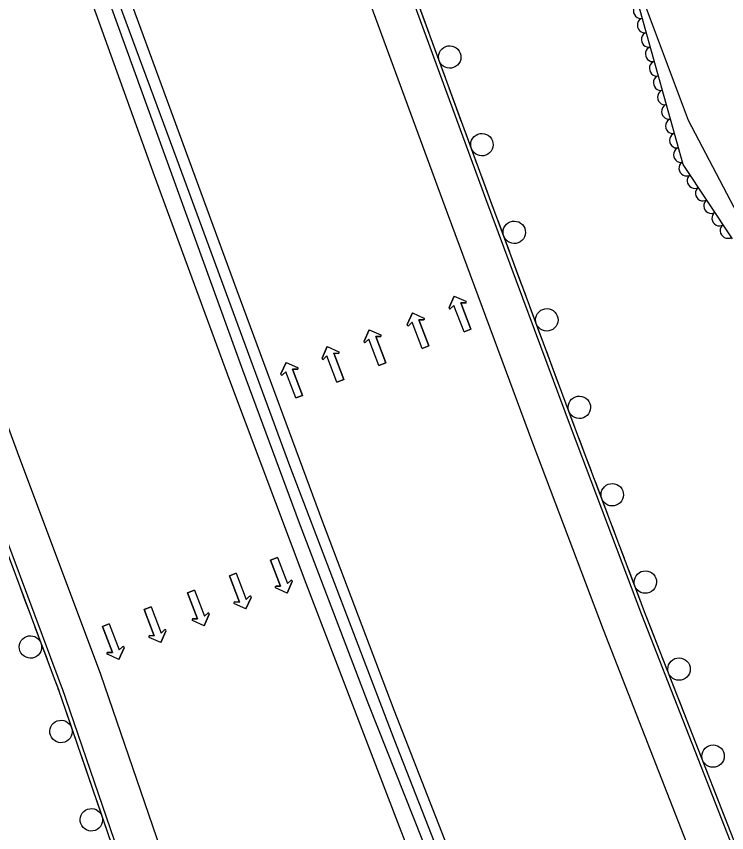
# Model space of a CAD drawing. Extents: x 1746719 to 1766531, y 631721 to 662391.
# Drawn here: x 1754489.1 to 1754679.2, y 649237.8 to 649456.3 of the extents above; entities that cross this region are included whole.
import ezdxf

# ---------------------------------------------------------------- set-up
doc = ezdxf.new("R2010")
doc.units = 0
for name, color, linetype in [('SURVEY - AERIAL SURVEY - Photo Control - Points - Elevations', 7, 'Continuous'), ('SURVEY - AERIAL SURVEY - Photo Control - Points - Locators', 7, 'Continuous'), ('SURVEY - AERIAL SURVEY - Photo Control - Points - Numbers', 7, 'Continuous'), ('SURVEY - AERIAL SURVEY - Photo Control with Text', 7, 'Continuous')]:
    doc.layers.add(name, color=color, linetype=linetype)

msp = doc.modelspace()

# ---------------------------------------------------------------- linework, layer by layer
at = {"layer": 'SURVEY - AERIAL SURVEY - Photo Control - Points - Elevations'}
for points in [[(1755115.35, 648210.44), (1755101.05, 648241.68), (1755075.7, 648298.73), (1755049.35, 648357.31), (1755030.85, 648399.58), (1755014.73, 648435.52), (1754992.75, 648485.36), (1754969, 648539.7), (1754947.21, 648588.87), (1754915.3, 648661.1), (1754893.71, 648710.14), (1754872.45, 648759.46), (1754844.58, 648825.55), (1754823.17, 648877.77), (1754798.13, 648938.26), (1754769.55, 649009.24), (1754747.62, 649063.55), (1754724.17, 649123.36), (1754701.64, 649181.06), (1754680.19, 649235.39), (1754656.46, 649296.06), (1754637.62, 649345.88), (1754614.74, 649407.39), (1754586.53, 649484.29)], [(1755104.99, 648205.74), (1755065.66, 648294.24), (1755039.29, 648352.85), (1755020.79, 648395.13), (1755004.68, 648431.05), (1754982.68, 648480.94), (1754958.93, 648535.27), (1754937.15, 648584.41), (1754905.24, 648656.66), (1754883.62, 648705.74), (1754862.33, 648755.14), (1754834.42, 648821.33), (1754813, 648873.58), (1754787.94, 648934.1), (1754759.35, 649005.13), (1754737.4, 649059.49), (1754713.93, 649119.35), (1754691.4, 649177.04), (1754669.95, 649231.36), (1754646.2, 649292.11), (1754627.32, 649342.01), (1754604.42, 649403.58), (1754576.2, 649480.5)], [(1755048.84, 648185.15), (1755036.33, 648212.5), (1755010.89, 648269.75), (1754984.45, 648328.51), (1754965.93, 648370.82), (1754949.86, 648406.67), (1754927.74, 648456.82), (1754904.02, 648511.09), (1754882.28, 648560.14), (1754850.34, 648632.45), (1754828.62, 648681.78), (1754807.13, 648731.61), (1754779.02, 648798.3), (1754757.53, 648850.72), (1754732.4, 648911.42), (1754703.7, 648982.69), (1754681.66, 649037.3), (1754658.05, 649097.48), (1754635.55, 649155.11), (1754614.11, 649209.42), (1754590.2, 649270.57), (1754571.14, 649320.94), (1754548.14, 649382.79), (1754519.88, 649459.84)], [(1754509.57, 649459.27), (1754525.94, 649413.69), (1754546.16, 649358.93), (1754566.55, 649304.57), (1754591.05, 649240.64), (1754617.15, 649173.14), (1754643.97, 649105.23), (1754664.59, 649052.46), (1754685.99, 648998.63), (1754712.43, 648932.12), (1754736.99, 648873.55), (1754758.79, 648818.39), (1754779.59, 648768.19), (1754804.48, 648710.45), (1754831.65, 648646.67), (1754855.43, 648592.01), (1754875.72, 648544.86), (1754897.72, 648495.75)], [(1754453.1, 649438.99), (1754469.56, 649393.16), (1754489.93, 649338.01), (1754510.45, 649283.3), (1754511.64, 649280.19)], [(1754442.75, 649435.27), (1754459.22, 649389.39), (1754479.62, 649334.17), (1754500.16, 649279.4), (1754501.37, 649276.25)], [(1754511.64, 649280.19), (1754601.74, 649017.36), (1754608.9, 648997.48), (1754634.99, 648922.13), (1754648.61, 648882.49), (1754671.4, 648816.46), (1754687.3, 648770.78), (1754710.46, 648705.31), (1754729.27, 648654.19), (1754751.55, 648595.18), (1754772.56, 648542.11), (1754801.04, 648471.79), (1754817.72, 648433.71), (1754841.48, 648379.36), (1754870.03, 648315.31), (1754898.37, 648252.73), (1754923.83, 648193.91), (1754942.53, 648150.37)], [(1754501.23, 649276.62), (1754572.43, 649068.95)]]:
    msp.add_lwpolyline(points, dxfattribs=at)
at = {"layer": 'SURVEY - AERIAL SURVEY - Photo Control - Points - Locators'}
for p, q in [((1754604.9, 649378.33), (1754606.28, 649381.41)), ((1754606.28, 649381.41), (1754604.9, 649378.33)), ((1754606.28, 649381.41), (1754609.36, 649380.03)), ((1754606.28, 649381.41), (1754609.36, 649380.03)), ((1754609.26, 649379.56), (1754608.03, 649379.6)), ((1754608.03, 649379.6), (1754610.71, 649372.57)), ((1754610.71, 649372.57), (1754608.03, 649379.6)), ((1754608.03, 649379.6), (1754609.26, 649379.56)), ((1754593.69, 649373.82), (1754595.07, 649376.91)), ((1754595.07, 649376.91), (1754593.69, 649373.82)), ((1754595.07, 649376.91), (1754598.15, 649375.53)), ((1754595.07, 649376.91), (1754598.15, 649375.53)), ((1754606.19, 649378.89), (1754605.3, 649378.05)), ((1754606.19, 649378.89), (1754605.3, 649378.05)), ((1754608.88, 649371.87), (1754606.19, 649378.89)), ((1754608.88, 649371.87), (1754606.19, 649378.89)), ((1754598.05, 649375.06), (1754596.82, 649375.09)), ((1754596.82, 649375.09), (1754599.5, 649368.06)), ((1754599.5, 649368.06), (1754596.82, 649375.09)), ((1754596.82, 649375.09), (1754598.05, 649375.06)), ((1754582.12, 649369.33), (1754583.5, 649372.41)), ((1754583.5, 649372.41), (1754582.12, 649369.33)), ((1754583.5, 649372.41), (1754586.58, 649371.03)), ((1754583.5, 649372.41), (1754586.58, 649371.03)), ((1754594.98, 649374.39), (1754594.09, 649373.54)), ((1754594.98, 649374.39), (1754594.09, 649373.54)), ((1754597.66, 649367.36), (1754594.98, 649374.39)), ((1754597.66, 649367.36), (1754594.98, 649374.39)), ((1754610.71, 649372.57), (1754608.88, 649371.87)), ((1754608.88, 649371.87), (1754610.71, 649372.57)), ((1754586.48, 649370.56), (1754585.25, 649370.59)), ((1754585.25, 649370.59), (1754587.93, 649363.57)), ((1754587.93, 649363.57), (1754585.25, 649370.59)), ((1754585.25, 649370.59), (1754586.48, 649370.56)), ((1754583.41, 649369.89), (1754582.52, 649369.05)), ((1754583.41, 649369.89), (1754582.52, 649369.05)), ((1754586.09, 649362.86), (1754583.41, 649369.89)), ((1754586.09, 649362.86), (1754583.41, 649369.89)), ((1754599.5, 649368.06), (1754597.66, 649367.36)), ((1754597.66, 649367.36), (1754599.5, 649368.06)), ((1754570.91, 649364.82), (1754572.29, 649367.9)), ((1754572.29, 649367.9), (1754570.91, 649364.82)), ((1754572.29, 649367.9), (1754575.37, 649366.52)), ((1754572.29, 649367.9), (1754575.37, 649366.52)), ((1754575.27, 649366.05), (1754574.04, 649366.09)), ((1754574.04, 649366.09), (1754576.72, 649359.06)), ((1754576.72, 649359.06), (1754574.04, 649366.09)), ((1754574.04, 649366.09), (1754575.27, 649366.05)), ((1754559.89, 649360.59), (1754561.27, 649363.67)), ((1754561.27, 649363.67), (1754559.89, 649360.59)), ((1754561.27, 649363.67), (1754564.35, 649362.3)), ((1754561.27, 649363.67), (1754564.35, 649362.3)), ((1754572.2, 649365.38), (1754571.31, 649364.54)), ((1754572.2, 649365.38), (1754571.31, 649364.54)), ((1754574.88, 649358.36), (1754572.2, 649365.38)), ((1754574.88, 649358.36), (1754572.2, 649365.38)), ((1754564.24, 649361.83), (1754563.02, 649361.86)), ((1754563.02, 649361.86), (1754565.7, 649354.83)), ((1754565.7, 649354.83), (1754563.02, 649361.86)), ((1754563.02, 649361.86), (1754564.24, 649361.83)), ((1754587.93, 649363.57), (1754586.09, 649362.86)), ((1754586.09, 649362.86), (1754587.93, 649363.57)), ((1754561.18, 649361.16), (1754560.28, 649360.31)), ((1754561.18, 649361.16), (1754560.28, 649360.31)), ((1754563.86, 649354.13), (1754561.18, 649361.16)), ((1754563.86, 649354.13), (1754561.18, 649361.16)), ((1754576.72, 649359.06), (1754574.88, 649358.36)), ((1754574.88, 649358.36), (1754576.72, 649359.06)), ((1754565.7, 649354.83), (1754563.86, 649354.13)), ((1754563.86, 649354.13), (1754565.7, 649354.83)), ((1754557.12, 649310.76), (1754558.96, 649311.46)), ((1754558.96, 649311.46), (1754557.12, 649310.76)), ((1754558.96, 649311.46), (1754561.64, 649304.44)), ((1754558.96, 649311.46), (1754561.64, 649304.44)), ((1754559.8, 649303.73), (1754557.12, 649310.76)), ((1754557.12, 649310.76), (1754559.8, 649303.73)), ((1754546.1, 649306.53), (1754547.93, 649307.23)), ((1754547.93, 649307.23), (1754546.1, 649306.53)), ((1754547.93, 649307.23), (1754550.62, 649300.21)), ((1754547.93, 649307.23), (1754550.62, 649300.21)), ((1754548.78, 649299.51), (1754546.1, 649306.53)), ((1754546.1, 649306.53), (1754548.78, 649299.51)), ((1754562.93, 649305), (1754561.55, 649301.92)), ((1754561.55, 649301.92), (1754562.93, 649305)), ((1754561.64, 649304.44), (1754562.54, 649305.28)), ((1754561.64, 649304.44), (1754562.54, 649305.28)), ((1754534.89, 649302.03), (1754536.72, 649302.73)), ((1754536.72, 649302.73), (1754534.89, 649302.03)), ((1754536.72, 649302.73), (1754539.41, 649295.7)), ((1754536.72, 649302.73), (1754539.41, 649295.7)), ((1754561.55, 649301.92), (1754558.47, 649303.3)), ((1754561.55, 649301.92), (1754558.47, 649303.3)), ((1754558.57, 649303.77), (1754559.8, 649303.73)), ((1754559.8, 649303.73), (1754558.57, 649303.77)), ((1754537.57, 649295), (1754534.89, 649302.03)), ((1754534.89, 649302.03), (1754537.57, 649295)), ((1754551.91, 649300.77), (1754550.53, 649297.69)), ((1754550.53, 649297.69), (1754551.91, 649300.77)), ((1754550.62, 649300.21), (1754551.51, 649301.05)), ((1754550.62, 649300.21), (1754551.51, 649301.05)), ((1754523.32, 649297.53), (1754525.15, 649298.23)), ((1754525.15, 649298.23), (1754523.32, 649297.53)), ((1754525.15, 649298.23), (1754527.84, 649291.21)), ((1754525.15, 649298.23), (1754527.84, 649291.21)), ((1754550.53, 649297.69), (1754547.44, 649299.07)), ((1754550.53, 649297.69), (1754547.44, 649299.07)), ((1754547.55, 649299.54), (1754548.78, 649299.51)), ((1754548.78, 649299.51), (1754547.55, 649299.54)), ((1754526, 649290.5), (1754523.32, 649297.53)), ((1754523.32, 649297.53), (1754526, 649290.5)), ((1754540.69, 649296.27), (1754539.32, 649293.19)), ((1754539.32, 649293.19), (1754540.69, 649296.27)), ((1754539.41, 649295.7), (1754540.3, 649296.55)), ((1754539.41, 649295.7), (1754540.3, 649296.55)), ((1754512.1, 649293.02), (1754513.94, 649293.72)), ((1754513.94, 649293.72), (1754512.1, 649293.02)), ((1754513.94, 649293.72), (1754516.63, 649286.7)), ((1754513.94, 649293.72), (1754516.63, 649286.7)), ((1754539.32, 649293.19), (1754536.23, 649294.56)), ((1754539.32, 649293.19), (1754536.23, 649294.56)), ((1754536.34, 649295.03), (1754537.57, 649295)), ((1754537.57, 649295), (1754536.34, 649295.03)), ((1754514.79, 649286), (1754512.1, 649293.02)), ((1754512.1, 649293.02), (1754514.79, 649286)), ((1754529.12, 649291.77), (1754527.75, 649288.69)), ((1754527.75, 649288.69), (1754529.12, 649291.77)), ((1754527.84, 649291.21), (1754528.73, 649292.05)), ((1754527.84, 649291.21), (1754528.73, 649292.05)), ((1754527.75, 649288.69), (1754524.66, 649290.07)), ((1754527.75, 649288.69), (1754524.66, 649290.07)), ((1754524.77, 649290.54), (1754526, 649290.5)), ((1754526, 649290.5), (1754524.77, 649290.54)), ((1754517.91, 649287.27), (1754516.54, 649284.18)), ((1754516.54, 649284.18), (1754517.91, 649287.27)), ((1754516.63, 649286.7), (1754517.52, 649287.54)), ((1754516.63, 649286.7), (1754517.52, 649287.54)), ((1754516.54, 649284.18), (1754513.45, 649285.56)), ((1754516.54, 649284.18), (1754513.45, 649285.56)), ((1754513.56, 649286.03), (1754514.79, 649286)), ((1754514.79, 649286), (1754513.56, 649286.03))]:
    msp.add_line(p, q, dxfattribs=at)
msp.add_lwpolyline([(1754682.93, 649401.74), (1754668.94, 649428.44), (1754654.55, 649467.07), (1754654.55, 649467.07), (1754650.58, 649483.59), (1754698.72, 649485.75)], dxfattribs=at)
for centre, start, end in [((1754609.27, 649379.81), 268.4592, 65.9074), ((1754609.27, 649379.81), 268.4592, 65.9074), ((1754605.13, 649378.23), 155.9074, 313.4006), ((1754605.13, 649378.23), 155.9074, 313.4006), ((1754598.05, 649375.3), 268.4592, 65.9074), ((1754598.05, 649375.3), 268.4592, 65.9074), ((1754593.92, 649373.72), 155.9074, 313.4006), ((1754593.92, 649373.72), 155.9074, 313.4006), ((1754586.49, 649370.8), 268.4592, 65.9074), ((1754586.49, 649370.8), 268.4592, 65.9074), ((1754582.35, 649369.22), 155.9074, 313.4006), ((1754582.35, 649369.22), 155.9074, 313.4006), ((1754575.27, 649366.3), 268.4592, 65.9074), ((1754575.27, 649366.3), 268.4592, 65.9074), ((1754571.14, 649364.72), 155.9074, 313.4006), ((1754571.14, 649364.72), 155.9074, 313.4006), ((1754564.25, 649362.07), 268.4592, 65.9074), ((1754564.25, 649362.07), 268.4592, 65.9074), ((1754560.11, 649360.49), 155.9074, 313.4006), ((1754560.11, 649360.49), 155.9074, 313.4006), ((1754562.7, 649305.1), 335.9074, 133.4006), ((1754562.7, 649305.1), 335.9074, 133.4006), ((1754558.57, 649303.52), 88.4592, 245.9074), ((1754558.57, 649303.52), 88.4592, 245.9074), ((1754551.68, 649300.87), 335.9074, 133.4006), ((1754551.68, 649300.87), 335.9074, 133.4006), ((1754547.54, 649299.29), 88.4592, 245.9074), ((1754547.54, 649299.29), 88.4592, 245.9074), ((1754540.47, 649296.37), 335.9074, 133.4006), ((1754540.47, 649296.37), 335.9074, 133.4006), ((1754536.33, 649294.79), 88.4592, 245.9074), ((1754536.33, 649294.79), 88.4592, 245.9074), ((1754528.9, 649291.87), 335.9074, 133.4006), ((1754528.9, 649291.87), 335.9074, 133.4006), ((1754524.76, 649290.29), 88.4592, 245.9074), ((1754524.76, 649290.29), 88.4592, 245.9074), ((1754517.69, 649287.37), 335.9074, 133.4006), ((1754517.69, 649287.37), 335.9074, 133.4006), ((1754513.55, 649285.79), 88.4592, 245.9074), ((1754513.55, 649285.79), 88.4592, 245.9074)]:
    msp.add_arc(centre, 0.246, start, end, dxfattribs=at)
at = {"layer": 'SURVEY - AERIAL SURVEY - Photo Control - Points - Numbers'}
for points in [[(1754825.74, 648874.19), (1754799.05, 648938.64), (1754770.48, 649009.61), (1754748.55, 649063.92), (1754725.1, 649123.72), (1754702.57, 649181.43), (1754681.12, 649235.75), (1754657.4, 649296.42), (1754638.55, 649346.23), (1754615.68, 649407.74), (1754587.47, 649484.64)], [(1754597.92, 649456.14), (1754596.3, 649460.55)], [(1754657.78, 649084.72), (1754651.77, 649095.7), (1754644.91, 649114.57), (1754640.02, 649129.04), (1754621.89, 649173.71), (1754602.64, 649223.49), (1754583.25, 649272.46), (1754564.88, 649320.62), (1754549.66, 649361.58), (1754514.24, 649459.31)], [(1754516.62, 649459.65), (1754532.02, 649417.92), (1754562.15, 649336.06), (1754590.13, 649262.94), (1754616.89, 649194.61), (1754640.12, 649134.36), (1754645.92, 649119.41), (1754651.12, 649109.65), (1754655.75, 649097.16), (1754660.99, 649082.25), (1754673.09, 649051.95), (1754687.64, 649015.48), (1754717.9, 648940.22), (1754739.62, 648887.08), (1754769.78, 648812.67)], [(1754599.54, 649451.73), (1754597.92, 649456.14)], [(1754603.81, 649440.09), (1754600.64, 649448.72)], [(1754606.53, 649432.67), (1754604.92, 649437.08)], [(1754441.81, 649434.93), (1754458.28, 649389.05), (1754478.68, 649333.82), (1754499.23, 649279.04), (1754500.43, 649275.89)], [(1754608.15, 649428.26), (1754606.53, 649432.67)], [(1754612.42, 649416.61), (1754609.25, 649425.25)], [(1754615.14, 649409.2), (1754613.53, 649413.61)], [(1754616.78, 649404.79), (1754615.68, 649407.74), (1754615.14, 649409.2)], [(1754621.1, 649393.17), (1754617.89, 649401.79)], [(1754623.85, 649385.76), (1754622.21, 649390.17)], [(1754625.49, 649381.36), (1754623.85, 649385.76)], [(1754629.81, 649369.74), (1754626.6, 649378.36)], [(1754632.56, 649362.33), (1754630.93, 649366.74)], [(1754634.2, 649357.93), (1754632.56, 649362.33)], [(1754638.53, 649346.31), (1754635.32, 649354.93)], [(1754641.32, 649338.92), (1754639.66, 649343.31)], [(1754642.98, 649334.52), (1754641.32, 649338.92)], [(1754647.37, 649322.92), (1754644.12, 649331.53)], [(1754650.17, 649315.53), (1754648.5, 649319.93)], [(1754651.83, 649311.14), (1754650.17, 649315.53)], [(1754656.22, 649299.54), (1754652.96, 649308.14)], [(1754489.63, 649304.62), (1754491.28, 649300.22)], [(1754491.28, 649300.22), (1754492.93, 649295.82)], [(1754659.06, 649292.17), (1754657.4, 649296.42), (1754657.35, 649296.55)], [(1754494.06, 649292.82), (1754497.29, 649284.21)], [(1754660.77, 649287.79), (1754659.06, 649292.17)], [(1754665.29, 649276.24), (1754661.94, 649284.81)], [(1754498.41, 649281.21), (1754499.23, 649279.04), (1754500.08, 649276.82)], [(1754500.08, 649276.82), (1754500.43, 649275.89), (1754500.29, 649276.3), (1754501.35, 649273.19)], [(1754500.29, 649276.3), (1754571.65, 649068.39)], [(1754668.16, 649268.89), (1754666.45, 649273.26)], [(1754502.39, 649270.16), (1754505.38, 649261.46)], [(1754669.88, 649264.51), (1754668.16, 649268.89)], [(1754674.39, 649252.96), (1754671.04, 649261.53)], [(1754506.42, 649258.44), (1754507.94, 649253.99)], [(1754507.94, 649253.99), (1754509.47, 649249.55)], [(1754677.27, 649245.6), (1754675.56, 649249.98)], [(1754510.51, 649246.52), (1754513.5, 649237.82)], [(1754678.98, 649241.22), (1754677.27, 649245.6)]]:
    msp.add_lwpolyline(points, dxfattribs=at)
for centre, start, end in [((1754605.06, 649445.4), 313.4136, 313.3996), ((1754613.67, 649421.93), 313.4136, 313.3996), ((1754622.32, 649398.48), 313.6681, 313.6542), ((1754631.04, 649375.05), 313.6681, 313.6542), ((1754639.75, 649351.62), 313.6681, 313.6542), ((1754648.56, 649328.24), 313.9887, 313.9747), ((1754657.41, 649304.86), 313.9887, 313.9747), ((1754492.85, 649287.5), 133.8289, 133.8149), ((1754666.42, 649281.58), 314.6277, 314.6137), ((1754501.03, 649264.88), 132.2138, 132.1998), ((1754675.53, 649258.29), 314.6277, 314.6137), ((1754509.15, 649241.24), 132.2138, 132.1998)]:
    msp.add_arc(centre, 3, start, end, dxfattribs=at)
at = {"layer": 'SURVEY - AERIAL SURVEY - Photo Control with Text'}
msp.add_lwpolyline([(1754680.76, 649396.69), (1754667.56, 649416.66), (1754657.4, 649453), (1754651.48, 649474.32)], dxfattribs=at)
for centre, major_axis in [((1754656.09, 649457.71), (-0.54, 1.93)), ((1754657.16, 649453.86), (-0.54, 1.93)), ((1754658.24, 649450), (-0.54, 1.93)), ((1754659.31, 649446.15), (-0.54, 1.93)), ((1754660.39, 649442.3), (-0.54, 1.93)), ((1754661.47, 649438.45), (-0.54, 1.93)), ((1754662.55, 649434.6), (-0.54, 1.93)), ((1754663.62, 649430.74), (-0.54, 1.93)), ((1754664.7, 649426.89), (-0.54, 1.93)), ((1754665.78, 649423.04), (-0.54, 1.93)), ((1754666.86, 649419.19), (-0.54, 1.93)), ((1754668.32, 649415.51), (-1.1, 1.67)), ((1754670.53, 649412.18), (-1.1, 1.67)), ((1754672.73, 649408.84), (-1.1, 1.67)), ((1754674.94, 649405.5), (-1.1, 1.67)), ((1754677.14, 649402.16), (-1.1, 1.67)), ((1754679.35, 649398.83), (-1.1, 1.67))]:
    msp.add_ellipse(centre, major_axis=major_axis, ratio=0.940188, start_param=0, end_param=3.141593, dxfattribs=at)

doc.saveas('drawing.dxf')
